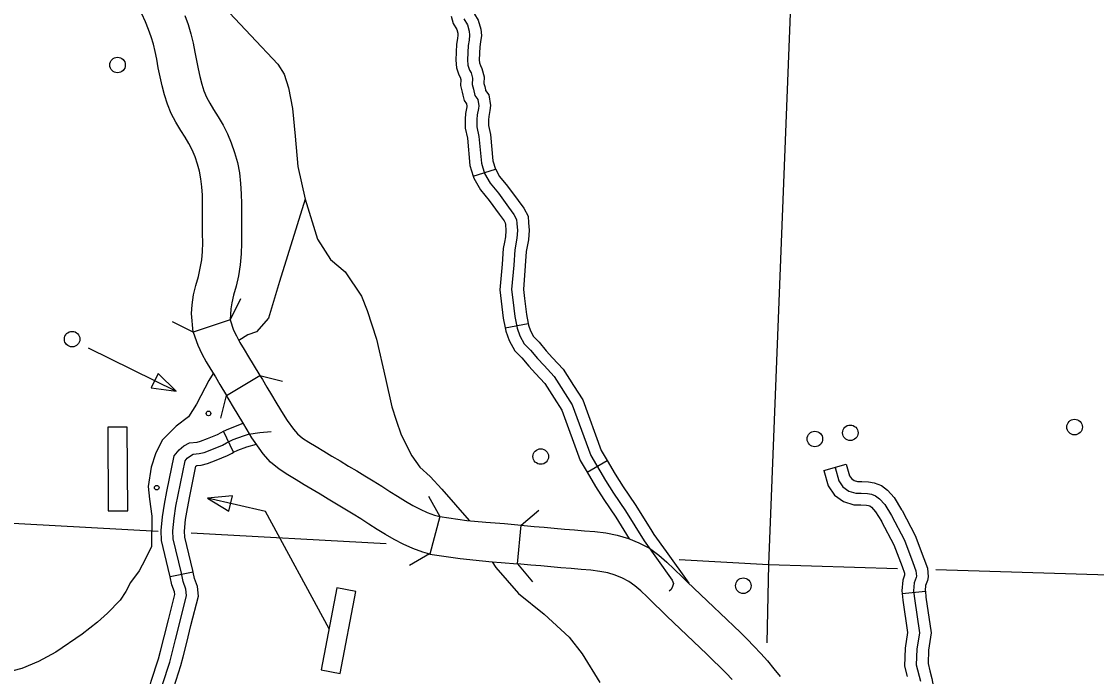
# Model space of a CAD drawing. Extents: x 653372 to 905732, y 627442 to 787275.
# Drawn here: x 891815 to 898702, y 659157 to 663352 of the extents above; entities that cross this region are included whole.
import ezdxf

# ---------------------------------------------------------------- set-up
doc = ezdxf.new("R2010")
doc.units = 0
for name, color, linetype in [('Level 11', 7, 'Continuous'), ('Level 35', 7, 'Continuous'), ('Level 37', 7, 'Continuous'), ('Level 45', 7, 'Continuous'), ('Level 5', 7, 'Continuous'), ('Level 56', 7, 'Continuous'), ('Level 57', 7, 'Continuous')]:
    doc.layers.add(name, color=color, linetype=linetype)

msp = doc.modelspace()

# ---------------------------------------------------------------- linework, layer by layer
at = {"layer": 'Level 11'}
for points in [[(892904.2, 661481.4), (892907.4, 661538), (892917.6, 661600.9), (892932.6, 661661.4), (892948.1, 661718.1), (892960.7, 661772.1), (892969.6, 661824.8), (892974.5, 661878), (892975.8, 661934.4), (892975.7, 661995.1), (892975.4, 662057.5), (892975, 662119.9), (892974.6, 662181.4), (892973.6, 662239.8), (892970.6, 662294), (892964.6, 662345), (892955.8, 662392.8), (892943, 662438.7), (892926.6, 662484.8), (892907.8, 662529.8), (892887.4, 662571.5), (892864.4, 662611.2), (892835.5, 662654.6), (892803.8, 662706.5), (892774.9, 662762.5), (892749.9, 662821.8), (892730.3, 662882.3), (892715.3, 662941.2), (892702.5, 662998.5), (892691.2, 663055.5), (892681.4, 663110.3), (892671.7, 663160.6), (892660.3, 663207.8), (892646.4, 663254), (892629.1, 663301), (892608.8, 663350.3), (892586.3, 663401.3)], [(892861.1, 663391.4), (892882.6, 663332.9), (892900.7, 663272.9), (892915.1, 663213.3), (892926.1, 663155.7), (892935.8, 663101.7), (892946.1, 663049.8), (892957.5, 662998.9), (892969.5, 662951.4), (892983.4, 662908.7), (893000.4, 662868.3), (893020.9, 662828.7), (893045.5, 662788.4), (893075.9, 662742.6), (893107.1, 662688.8), (893134.7, 662632.6), (893158.8, 662574.5), (893180.4, 662514), (893198.5, 662449.1), (893210.9, 662382.2), (893218.7, 662315.4), (893222.4, 662248.9), (893223.5, 662184.4), (893224, 662121.4), (893224.3, 662058.8), (893224.6, 661995.9), (893224.8, 661931.7), (893223.1, 661863.6), (893216.6, 661792.7), (893204.9, 661723), (893189.4, 661657), (893173.5, 661598.6), (893161.7, 661550.9), (893155.2, 661510.9), (893151.8, 661441.8)], [(893151.8, 661441.8), (892915.8, 661362.8), (892904.2, 661481.4)], [(893151.8, 661441.8), (893173.7, 661375.4), (893191.6, 661338.2), (893214.8, 661296.8), (893241.7, 661251.6), (893270.4, 661203.8), (893299.3, 661155.3), (893342, 661084.9)], [(892915.8, 661362.8), (892915.8, 661362.8), (892943.8, 661279), (892970.7, 661223.2), (892999.2, 661172.3), (893028.1, 661123.8), (893056.9, 661075.9), (893085.9, 661027.2), (893129, 660956)], [(894431, 659941.3), (894387.2, 659953), (894322.4, 659976.1), (894260.2, 660003.7), (894202, 660034.7), (894147.1, 660066.5), (894094, 660098.9), (894039.6, 660132.4), (893989.4, 660166.6), (893939.9, 660196.3), (893886.8, 660228), (893833.7, 660260.1), (893780.7, 660292.4), (893729.3, 660323.9), (893677.5, 660354), (893625.2, 660385), (893573.9, 660415.5), (893521.1, 660447.5), (893465.6, 660484.8), (893411.1, 660530.6), (893362.5, 660583.6), (893311.6, 660656), (893291.7, 660686.2), (893261.5, 660736), (893232.3, 660784), (893203, 660832.6), (893173.8, 660881.3), (893145, 660929.7), (893129, 660956), (893341.6, 661085.5)], [(893341.6, 661085.5), (893358.3, 661058.1), (893387.5, 661009), (893416.4, 660960.8), (893445.2, 660913), (893474.3, 660865.3), (893502.1, 660819.3), (893517.3, 660796.2), (893556.9, 660739.9), (893583.7, 660710.7), (893615.5, 660683.9), (893655, 660657.4), (893701.9, 660629), (893752.3, 660599.1), (893803.5, 660568.7), (893857, 660537.6), (893910.4, 660504.8), (893962.7, 660473), (894015.1, 660441.3), (894067.7, 660409.8), (894123.5, 660376.4), (894175.1, 660341.3), (894224.2, 660311), (894274.2, 660280.5), (894322.8, 660252.3), (894369.2, 660227.6), (894414.9, 660207.4), (894461.2, 660190.9), (894495, 660181.9), (894431, 659941.3)], [(894496.1, 660181.6), (894667.7, 660156.5), (894790.4, 660145.5), (894849.8, 660140.2), (894910.3, 660135.9), (895015.7, 660125.2)], [(896367.1, 659137.4), (896328.7, 659178.2), (896288.1, 659218.9), (896246.4, 659260.1), (896204.7, 659300.7), (896163, 659340.4), (896120.2, 659380.5), (896077.6, 659421.2), (896035.4, 659461.5), (895992.8, 659502), (895949.6, 659543.4), (895906, 659585.6), (895877.7, 659613.9), (895822.9, 659666.9), (895782.9, 659704.8), (895743.5, 659738.4), (895706.8, 659765.3), (895664.9, 659786.6), (895618.3, 659806.5), (895571.5, 659820.6), (895520.1, 659830.2), (895462.8, 659837), (895400.9, 659842.3), (895336.5, 659847.5), (895271.3, 659853), (895206.1, 659858.9), (895142, 659864.7), (895078.3, 659869.9), (895014.6, 659875.4), (894993.7, 659877.3), (895015.7, 660125.2)], [(895015.7, 660125.2), (895036.3, 660123.4), (895099.2, 660118), (895163.5, 660112.7), (895228.4, 660106.8), (895292.8, 660101), (895357.1, 660095.6), (895421.6, 660090.3), (895487.9, 660084.6), (895557.6, 660076.5), (895630.6, 660062.8), (895703.3, 660040.8), (895770.2, 660012.3), (895837.7, 659978), (895898.1, 659933.7), (895949.3, 659890), (895995, 659846.8), (896052.2, 659791.4), (896080.6, 659763.1), (896122.3, 659722.6), (896164.7, 659682.1), (896207.2, 659641.6), (896249.5, 659601.2), (896291.1, 659561.4), (896333.8, 659521.5), (896377.5, 659479.9), (896420.6, 659437.9), (896463.7, 659395.4), (896507.5, 659351.4), (896551.4, 659304.8), (896594, 659256.1), (896635.2, 659206.3), (896675.2, 659155.7)], [(894431, 659941.3), (894625.1, 659912.6), (894767.6, 659897.6), (894830, 659892), (894888, 659887.9), (894993.7, 659877.3)]]:
    msp.add_lwpolyline(points, dxfattribs=at)
at = {"layer": 'Level 35'}
for points in [[(893009.8, 663556.2), (893284, 663262.6), (893457.1, 663079.6), (893498.2, 663013.8), (893526.5, 662926.9), (893550.3, 662793.9), (893568.3, 662618), (893586.4, 662424.5), (893632.6, 662213.8), (893712.3, 661958.9), (893794.6, 661827.4), (893887.7, 661747.8), (893993.9, 661593.9), (894029.7, 661500.6), (894089, 661317.4), (894146.3, 661066.5), (894187.2, 660883.8), (894215.5, 660798.7), (894248.2, 660703.7), (894316.5, 660569.3), (894366.7, 660497.1), (894433.1, 660437.9), (894508.9, 660357.6), (894682.5, 660155.2)], [(893632.6, 662213.8), (893467.7, 661686), (893397.9, 661451), (893321.1, 661364.4), (893265.7, 661344.2), (893207.5, 661309.1)], [(893043.6, 661098.3), (893014.6, 661053.2), (892964.1, 660954.6), (892936.4, 660900.1), (892885.2, 660820.7), (892804.9, 660759.4), (892716.2, 660671.2), (892672.6, 660583.6), (892645.4, 660497.6), (892627.1, 660373.3), (892634.3, 660292.7), (892649, 660184.4), (892648.2, 659988.9), (892608.1, 659905.5), (892569.9, 659834.3), (892514.2, 659758), (892483.5, 659700.7), (892447, 659645.4), (892365.2, 659562.8), (892302.7, 659504.9), (892203, 659427.5), (892035.2, 659313.2), (891923.8, 659251.9), (891817.5, 659207.5), (891759.5, 659193.3)], [(894830.1, 659892), (894854.8, 659854.4), (894998.8, 659688.1), (895163.3, 659556.1), (895323.7, 659409.2), (895407, 659302.4), (895520.8, 659118.6)]]:
    msp.add_lwpolyline(points, dxfattribs=at)
at = {"layer": 'Level 37'}
for points in [[(893218.4, 661575.5), (893151.8, 661441.8)], [(892915.8, 661362.8), (892782.1, 661429.4)], [(893342, 661084.9), (893486.9, 661048.9)], [(893092.7, 660811.6), (893128.7, 660956.6)], [(894422.4, 660311.5), (894496.1, 660181.6)], [(895015.4, 660125.3), (895129.7, 660221.4)], [(894429.9, 659941.6), (894300, 659867.9)], [(895090, 659762.9), (894993.9, 659877.3)]]:
    msp.add_lwpolyline(points, dxfattribs=at)
at = {"layer": 'Level 45'}
for p, q in [((894709.2, 662361.6), (894851.4, 662407.2)), ((894913.7, 661389.3), (895060.4, 661417.4)), ((893173.9, 660592.9), (893109.9, 660727.8)), ((895438.1, 660464.8), (895566.6, 660540.9)), ((896955.1, 660476.2), (897099.2, 660515.7)), ((892914.2, 659825.6), (892767.9, 659795.5)), ((897456.8, 659688), (897605.4, 659702.6))]:
    msp.add_line(p, q, dxfattribs=at)
for points in [[(894710.9, 663425.2), (894718.2, 663399), (894741.7, 663360.5), (894757.8, 663304.1), (894761, 663262.4), (894756.2, 663223), (894750.9, 663190.8), (894747.2, 663107.5), (894748.9, 663087), (894754.6, 663070.3), (894764.7, 663050.9), (894779.5, 662996.9), (894777.3, 662956.1), (894782.4, 662935.8), (894787.5, 662914.3)], [(894567, 663385.5), (894579.8, 663339.2), (894603.6, 663300), (894610, 663277.5), (894611, 663265.7), (894608.3, 663244.3), (894602.1, 663206.2), (894597.6, 663104.7), (894601.5, 663056.3), (894616.9, 663011.3), (894624.9, 662996), (894629.1, 662980.7), (894627, 662941.6), (894637.3, 662900.4), (894642.2, 662879.8)], [(894649, 663369.1), (894672.6, 663330.3), (894683.9, 663290.8), (894686, 663264.1), (894682.3, 663233.6), (894676.5, 663198.5), (894672.4, 663106.1), (894675.2, 663071.6), (894685.8, 663040.8), (894694.8, 663023.4), (894704.3, 662988.8), (894702.2, 662948.8), (894709.9, 662918.1), (894719.2, 662878.7), (894738.1, 662853.3), (894744, 662812.2), (894742.1, 662794), (894734.2, 662754.2), (894732.3, 662724.6), (894732.9, 662677.9), (894745.5, 662616.5), (894761.1, 662444.3), (894782.1, 662378.8), (894816.5, 662316.8), (894870, 662252.3), (894936, 662162.1), (894970, 662116.2), (894987.2, 662084.3), (894989.2, 662057.5), (894992.8, 662014.5), (894989.4, 661964), (894974.9, 661889.1), (894968.3, 661791.9), (894955.2, 661635.5), (894962.3, 661569.8), (894975.5, 661463.6), (894990, 661387.8), (895006.7, 661339.6), (895035.7, 661288.2), (895075.6, 661247.9), (895120.8, 661194.2), (895162.8, 661148.1), (895226.6, 661078.6), (895343.8, 660895.8), (895461.8, 660571.5), (895555.4, 660413.2), (895607.4, 660330.7), (895684.2, 660217.8), (895804.5, 660025.5), (895883.3, 659914.5), (895983.7, 659774.6), (895991.6, 659752.5), (895984.9, 659732.6), (895976.7, 659713.8), (895964.9, 659702.7)], [(894642.2, 662879.8), (894650.1, 662846.6), (894666.8, 662824), (894668.8, 662810.8), (894668.2, 662805.2), (894660, 662763.8), (894657.6, 662726.6), (894658.3, 662669.8), (894671.5, 662605.6), (894687.4, 662429.4), (894709.2, 662361.6)], [(894787.5, 662914.3), (894788.4, 662910.8), (894809.3, 662882.6), (894819.3, 662813.5), (894816, 662782.8), (894808.5, 662744.6), (894807.1, 662722.7), (894807.5, 662685.9), (894819.5, 662627.4), (894834.7, 662459.3), (894851.4, 662407.2)], [(894850.9, 662408.7), (894878.4, 662359.1), (894928.9, 662298.2), (894996.1, 662206.3), (895033.2, 662156.4), (895060.4, 662105.8), (895063.7, 662063.5), (895067.7, 662015), (895063.6, 661954.4), (895055.2, 661911.1)], [(894709.2, 662361.6), (894713.2, 662349), (894754.6, 662274.5), (894811, 662206.4), (894875.9, 662117.8), (894906.7, 662076.1), (894913.9, 662062.8), (894914.8, 662051.5), (894917.9, 662013.9), (894915.2, 661973.6), (894908.6, 661939.5)], [(894908.6, 661939.5), (894900.7, 661898.7), (894893.8, 661797.6), (894880.2, 661634.5), (894888.2, 661561.2), (894901.7, 661451.9), (894913.7, 661389.3)], [(895055.2, 661911.1), (895049.1, 661879.4), (895042.7, 661786.3), (895030.2, 661636.4), (895036.5, 661578.5), (895049.3, 661475.2), (895060.4, 661417.4)], [(895060.4, 661417.4), (895062.3, 661407.2), (895075.1, 661370.5), (895095.9, 661333.6), (895130.8, 661298.3), (895176.9, 661243.4), (895217.9, 661198.5), (895286, 661124.3), (895352.2, 661021)], [(894913.7, 661389.3), (894917.7, 661368.4), (894938.4, 661308.7), (894975.6, 661242.8), (895020.4, 661197.6), (895064.6, 661145), (895107.7, 661097.7), (895167.2, 661032.8), (895226.5, 660940.4)], [(895352.2, 661021), (895411.2, 660929.2), (895529.6, 660603.5), (895566.6, 660540.9)], [(895226.5, 660940.4), (895276.5, 660862.5), (895394, 660539.4), (895438.1, 660464.8)], [(892718.2, 659106.4), (892765.1, 659248.1), (892801.6, 659392.7), (892828.4, 659501.8), (892872.3, 659676.5), (892868.4, 659715.6), (892850.5, 659764.3), (892839.2, 659819.2), (892786.8, 660038.8), (892784.5, 660090.4), (892792.2, 660170.9), (892803.9, 660246.7), (892863, 660537.4), (892877.4, 660555.4), (892897.1, 660571), (892914.2, 660580.5), (892953.4, 660584.8), (892985.2, 660592.3), (893034.1, 660611.7), (893102.6, 660638.9), (893129.1, 660654.3), (893172, 660674.6), (893236.5, 660698.9), (893269.8, 660708), (893340.9, 660719), (893414.5, 660726.1)], [(892747.1, 660341.8), (892793.4, 660569.8), (892824.3, 660608.6), (892855.5, 660633.4), (892891.3, 660653.2), (892940.7, 660658.5), (892962.7, 660663.7), (893006.6, 660681.1), (893069.9, 660706.3), (893094.4, 660720.5), (893109.9, 660727.8)], [(893109.9, 660727.8), (893142.8, 660743.4), (893235.7, 660778.4)], [(892893.4, 660312.1), (892932.4, 660503.8), (892937.7, 660508), (892966.1, 660511), (893007.6, 660520.9), (893061.7, 660542.3), (893135.3, 660571.6), (893163.9, 660588.1), (893173.9, 660592.9)], [(893173.9, 660592.9), (893201.2, 660605.8), (893259.5, 660627.8), (893319.9, 660644.2)], [(895566.6, 660540.9), (895619.1, 660452.1), (895669.9, 660371.6), (895746.8, 660258.6), (895847, 660098.4)], [(895438.1, 660464.8), (895491.7, 660374.2), (895544.9, 660289.8), (895621.7, 660177), (895707.7, 660039.5)], [(896955.1, 660476.2), (896982.1, 660377.9), (897023.9, 660318.6), (897081.2, 660276.7), (897147.5, 660257.2), (897191.4, 660255.9), (897228.5, 660253.8), (897241.8, 660252.1), (897249.1, 660249.3), (897259.7, 660240.8), (897285.6, 660212.4), (897323.9, 660150.8), (897324.4, 660149.9)], [(897027.1, 660495.9), (897050.6, 660410.2), (897077.8, 660371.7), (897114.8, 660344.6), (897159.3, 660331.5), (897194.6, 660330.5), (897235.3, 660328.2), (897260, 660325.1), (897286.8, 660314.9), (897311, 660295.3), (897345.3, 660257.7), (897388.7, 660188), (897472.1, 660029.8), (897525.8, 659886.6), (897545.5, 659834.4), (897548, 659798.9), (897546.6, 659790.7), (897533.8, 659756.8), (897530, 659706.2), (897535.1, 659655.3), (897567.1, 659437.1), (897550.5, 659331.3), (897547.6, 659231.1), (897574.1, 659127.6)], [(897099.2, 660515.7), (897119.2, 660442.6), (897131.8, 660424.7), (897148.4, 660412.6), (897171.1, 660405.9), (897197.9, 660405.1), (897242, 660402.6), (897278.1, 660398.1), (897324.5, 660380.4), (897362.4, 660349.8), (897405.1, 660303), (897453.6, 660225.2), (897456.5, 660219.6)], [(892767.9, 659795.5), (892766.3, 659803), (892712.5, 660028.3), (892709.6, 660092.2), (892718, 660180.2), (892730.4, 660259.9), (892747.1, 660341.8)], [(892914.2, 659825.6), (892912.1, 659835.4), (892861.1, 660049.2), (892859.3, 660088.5), (892866.3, 660161.6), (892877.5, 660233.5), (892893.4, 660312.1)], [(897456.5, 660219.6), (897540.4, 660060.4), (897595.7, 659912.9), (897619.2, 659850.6), (897623.2, 659795.2), (897619, 659771), (897607.5, 659740.5), (897605, 659707), (897605.4, 659702.6)], [(897324.4, 660149.9), (897403.9, 659999.2), (897455.9, 659860.3), (897471.8, 659818.2), (897472.7, 659806.2), (897460.2, 659773.1), (897455.1, 659705.3), (897456.8, 659688)], [(895847, 660098.4), (895866.7, 660066.9), (895944.1, 659957.8), (896089.5, 659755.4)], [(892706, 659319), (892729.2, 659410.7), (892756, 659519.8), (892796.7, 659682), (892795, 659698.7), (892778.5, 659743.8), (892767.9, 659795.5)], [(892850.8, 659282.4), (892874.1, 659374.6), (892900.9, 659483.8), (892948, 659671), (892941.7, 659732.4), (892922.5, 659784.8), (892914.2, 659825.6)], [(897605.4, 659702.6), (897609.2, 659664.4), (897642.7, 659436.7), (897625, 659324.4), (897622.6, 659239.4), (897634.3, 659193.8)], [(897456.8, 659688), (897460.9, 659646.2), (897491.6, 659437.5), (897476, 659338.2), (897472.7, 659222.7), (897489.6, 659156.7)], [(892587.3, 658818.3), (892599, 658848.4), (892612, 658940.8), (892621.5, 659025.4), (892646.3, 659127), (892693.3, 659269), (892706, 659319)], [(892726.6, 658764.3), (892744.5, 658810.5), (892760.2, 658922), (892768.8, 658999.2), (892790, 659085.8), (892836.8, 659227.2), (892850.8, 659282.4)], [(897634.3, 659193.8), (897647.2, 659143.4), (897689.6, 658906.1), (897697.4, 658883.2), (897705.2, 658868.1), (897740.8, 658824.8), (897772.1, 658782.7), (897796.8, 658721.2), (897795.7, 658683.2)]]:
    msp.add_lwpolyline(points, dxfattribs=at)
at = {"layer": 'Level 5'}
for points in [[(896808.4, 665143.9), (896601.2, 659873.8)], [(891368.4, 660161.2), (892690.5, 660088.6)], [(892901.2, 660077.1), (894151.2, 660008.4)], [(896027.5, 659905.3), (896601.2, 659873.8)], [(896601.2, 659873.8), (896590, 659372.9)], [(896601.2, 659873.8), (897426.7, 659848.6)], [(897673.4, 659841), (901822.8, 659714)]]:
    msp.add_lwpolyline(points, dxfattribs=at)
at = {"layer": 'Level 56'}
msp.add_lwpolyline([(892242.1, 661261.4), (892805, 660985)], dxfattribs=at)
msp.add_lwpolyline([(892690.6, 661097.8), (892645.9, 661006.6), (892805, 660985)], close=True, dxfattribs=at)
for centre, radius in [((892430.3, 663073.6), 49.8), ((892139.4, 661317.5), 49.8), ((893013, 660841.6), 14.9), ((898561.4, 660754.3), 49.8), ((896897.8, 660678.2), 49.8), ((897124.6, 660717.5), 49.8), ((895141.4, 660565.8), 49.8), ((896439.1, 659738), 49.8)]:
    msp.add_circle(centre, radius, dxfattribs=at)
at = {"layer": 'Level 57'}
for p, q in [((892492.9, 660753.4), (892368.5, 660752.8)), ((892368.5, 660752.8), (892371.1, 660217.6)), ((892495.5, 660218.2), (892492.9, 660753.4)), ((892371.1, 660217.6), (892495.5, 660218.2)), ((893835.6, 659724.5), (893734.8, 659198.9)), ((893957.8, 659701.1), (893835.6, 659724.5)), ((893857.1, 659175.5), (893957.8, 659701.1)), ((893734.8, 659198.9), (893857.1, 659175.5))]:
    msp.add_line(p, q, dxfattribs=at)
msp.add_lwpolyline([(893143.8, 660215.5), (893166.6, 660314.4), (893006.7, 660299.1)], close=True, dxfattribs=at)
msp.add_lwpolyline([(893785.2, 659461.7), (893378.3, 660213.6), (893006.7, 660299.1)], dxfattribs=at)
msp.add_circle((892681.3, 660366.2), 14.9, dxfattribs=at)

doc.saveas('drawing.dxf')
